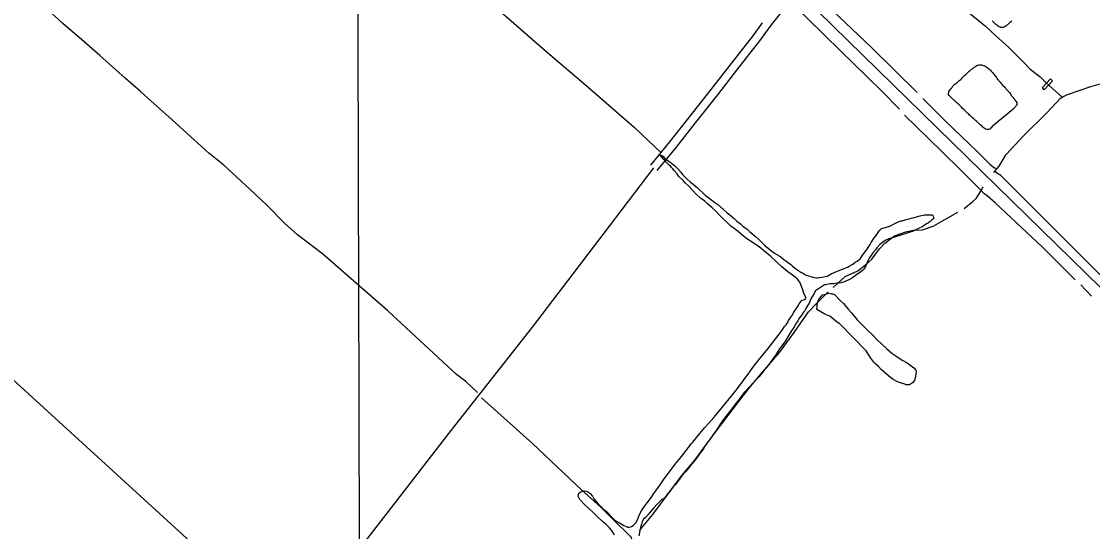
# Model space of a CAD drawing. Extents: x 3355677 to 3393573, y 612928 to 638357.
# Drawn here: x 3379651 to 3383445, y 625128 to 626937 of the extents above; entities that cross this region are included whole.
import ezdxf

# ---------------------------------------------------------------- set-up
doc = ezdxf.new("R2010")
doc.units = 0
for name, color, linetype in [('V-BRDG-OTLN', 7, 'Continuous'), ('V-GRID-MAJR', 7, 'Continuous'), ('V-ROAD-CNTR', 7, 'Continuous'), ('V-SITE-VEGE', 7, 'Continuous'), ('V-TOPO-SHOR', 7, 'Continuous')]:
    doc.layers.add(name, color=color, linetype=linetype)

msp = doc.modelspace()

# ---------------------------------------------------------------- linework, layer by layer
at = {"layer": 'V-BRDG-OTLN'}
msp.add_lwpolyline([(3383267.366, 626702.419), (3383296.657, 626733.645), (3383303.065, 626726.108), (3383273.762, 626693.953)], close=True, dxfattribs=at)
at = {"layer": 'V-GRID-MAJR'}
msp.add_spline([(3380867.299, 618367.203), (3380850.557, 624425.373), (3380833.806, 630486.627), (3380817.056, 636547.903), (3380817.048, 636550.964)], degree=3, dxfattribs=at)
at = {"layer": 'V-ROAD-CNTR'}
for points in [[(3382157.223, 627282.367), (3384530.433, 624959.344), (3385857.916, 623653.2000000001), (3386595.494, 622914.26)], [(3382402.268372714, 627037.6508132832), (3382388.1451267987, 627024.9698757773), (3382375.7306833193, 627011.5099448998), (3382366.301256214, 627001.0845582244), (3382348.7296348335, 626977.4655606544), (3382306.5427684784, 626924.2205248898), (3382265.2595233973, 626867.5920832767), (3382184.1101169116, 626763.6458285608), (3382116.435429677, 626676.7068218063), (3382037.760093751, 626576.7680708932), (3381969.7031122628, 626491.381580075), (3381902.188088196, 626407.7376223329)], [(3382274.6658002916, 626931.4203308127), (3382241.3084766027, 626885.6639167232), (3382160.4498830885, 626782.0901714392), (3382092.8125703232, 626695.1991781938), (3382014.2439062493, 626595.3959291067), (3381946.3008877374, 626510.152419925), (3381878.8439118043, 626426.5803776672)], [(3381890.5160000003, 626417.159), (3381710.773, 626181.361), (3381460.452, 625852.759), (3381172.455, 625486.251), (3380892.9390000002, 625126.385), (3380635.08, 624791.1460000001), (3380402.64, 624485.273), (3380114.671, 624109.317), (3379791.8510000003, 623697.356), (3379742.903, 623637.685), (3379622.393, 623497.4890000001), (3379412.3910000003, 623270.104)]]:
    msp.add_lwpolyline(points, dxfattribs=at)
at = {"layer": 'V-SITE-VEGE'}
for points in [[(3382377.668, 626040.378), (3382365.947, 626048.699), (3382344.167, 626067.015), (3382328.524, 626082.563), (3382303.3910000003, 626105.3250000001), (3382286.0810000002, 626119.196), (3382263.7460000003, 626137.511), (3382251.466, 626146.385), (3382239.186, 626154.147), (3382224.119, 626164.127), (3382208.487, 626175.7760000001), (3382198.994, 626183.546), (3382189.5, 626191.871), (3382180.011, 626198.527), (3382164.377, 626211.29), (3382152.646, 626222.394), (3382135.33, 626238.496), (3382124.156, 626249.602), (3382108.509, 626266.265), (3382097.34, 626276.257), (3382080.5870000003, 626290.689), (3382070.529, 626300.126), (3382057.133, 626309.555), (3382039.8170000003, 626325.657), (3382029.198, 626337.875), (3382013.554, 626353.985), (3382002.941, 626363.422), (3381994.559, 626372.865), (3381980.032, 626387.303), (3381973.319, 626396.753), (3381962.702, 626408.416), (3381958.227, 626413.973), (3381952.64, 626420.084), (3381950.4020000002, 626423.4180000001), (3381944.819, 626427.858), (3381933.645, 626438.964), (3381930.286, 626443.968), (3381925.8170000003, 626448.41), (3381914.078, 626462.299), (3381912.96, 626463.966), (3381919.653, 626461.201), (3381924.12, 626457.316), (3381929.15, 626451.76), (3381938.083, 626445.104), (3381947.569, 626439.005), (3381964.318, 626426.246), (3381975.49, 626415.697), (3381986.6720000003, 626402.362), (3381992.267, 626394.023), (3382001.7630000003, 626384.584), (3382008.467, 626378.477), (3382021.312, 626367.376), (3382030.802, 626359.606), (3382044.765, 626347.394), (3382053.705, 626338.51), (3382064.875, 626328.518), (3382072.694, 626321.301), (3382086.653, 626310.204), (3382091.677, 626306.317), (3382107.307, 626295.225), (3382117.914, 626287.459), (3382138.021, 626270.252), (3382151.421, 626258.5970000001), (3382160.914, 626250.827), (3382175.9930000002, 626238.062), (3382185.487, 626229.179), (3382198.33, 626218.634), (3382206.7090000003, 626211.419), (3382221.225, 626199.7660000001), (3382231.279, 626190.884), (3382241.883, 626183.118), (3382251.382, 626173.679)], [(3382251.382, 626173.679), (3382263.6720000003, 626162.017), (3382276.517, 626150.917), (3382283.224, 626143.139), (3382291.596, 626137.0380000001), (3382302.2090000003, 626127.601), (3382309.465, 626122.61), (3382318.9560000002, 626115.397), (3382334.582, 626105.419), (3382341.838, 626100.428), (3382351.33, 626092.658), (3382358.5840000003, 626088.224), (3382368.634, 626080.456), (3382375.89, 626075.465), (3382382.036, 626069.356), (3382393.204, 626060.478), (3382401.019, 626054.932), (3382412.179, 626048.282), (3382418.316, 626044.4010000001), (3382425.011, 626040.522), (3382427.2460000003, 626038.859), (3382458.467, 626029.483), (3382466.827, 626027.281), (3382470.7290000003, 626027.294), (3382486.8710000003, 626030.126), (3382498.004, 626032.387), (3382505.242, 626034.081), (3382519.144, 626041.3640000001), (3382526.93, 626045.287), (3382531.935, 626047.53), (3382535.274, 626049.211), (3382540.838, 626050.899), (3382544.731, 626052.585), (3382556.415, 626057.074), (3382564.761, 626060.441), (3382576.998, 626066.046), (3382583.115, 626069.409), (3382590.899, 626073.888), (3382595.9050000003, 626076.13), (3382604.7970000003, 626082.8420000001), (3382611.469, 626086.762), (3382621.472, 626095.1460000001), (3382628.677, 626106.308), (3382645.878, 626128.639), (3382649.757, 626134.779), (3382655.303, 626142.594), (3382657.521, 626145.943), (3382661.398, 626153.1950000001), (3382669.16, 626165.4720000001), (3382678.034, 626177.754), (3382690.236, 626195.058), (3382695.788, 626201.202), (3382699.122, 626202.883), (3382702.4620000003, 626203.4500000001), (3382714.707, 626206.83), (3382726.95, 626211.323), (3382744.7430000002, 626220.844), (3382753.644, 626224.77), (3382765.882, 626229.8200000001), (3382770.894, 626230.394), (3382784.808, 626234.334), (3382795.382, 626237.15), (3382811.522, 626241.099), (3382820.984, 626243.911), (3382834.341, 626247.294), (3382849.369, 626250.683), (3382858.282, 626250.708), (3382872.2060000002, 626251.306), (3382878.332, 626251.327), (3382880.018, 626246.876), (3382881.15, 626241.31), (3382881.16, 626237.412), (3382874.492, 626231.819), (3382870.0500000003, 626227.908), (3382863.937, 626222.876), (3382857.2600000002, 626219.515), (3382849.48, 626214.481), (3382843.367, 626210.002), (3382828.3510000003, 626202.16), (3382809.4390000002, 626193.747), (3382787.182, 626185.883), (3382782.1720000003, 626184.1950000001), (3382773.27, 626181.9400000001), (3382765.4790000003, 626179.132), (3382747.115, 626173.505), (3382723.745, 626165.638), (3382718.183, 626163.394), (3382713.1750000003, 626161.149), (3382707.06, 626157.7880000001), (3382695.943, 626149.402), (3382692.054, 626146.047), (3382681.509, 626134.318), (3382675.961, 626127.06), (3382667.0810000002, 626115.89), (3382654.324, 626098.032), (3382649.339, 626088.545), (3382643.809, 626075.719), (3382640.49, 626068.4670000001), (3382634.948, 626058.982), (3382630.508, 626053.398), (3382619.948, 626045.011)], [(3381751.606, 625117.199), (3381741.5300000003, 625133.323), (3381733.707, 625141.657), (3381720.858, 625154.428), (3381709.688, 625163.863), (3381691.813, 625180.519), (3381680.08, 625192.736), (3381659.973, 625211.057), (3381646.569, 625222.714), (3381628.687, 625241.5970000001), (3381623.639, 625253.281), (3381625.278, 625264.424), (3381632.505, 625268.903), (3381644.748, 625272.282), (3381652.549, 625271.75), (3381659.242, 625268.428), (3381665.384, 625263.433), (3381674.325, 625253.434), (3381678.808, 625244.534), (3381693.343, 625227.312), (3381703.401, 625217.316), (3381709.549, 625210.095), (3381721.833, 625200.105), (3381729.654, 625192.887), (3381739.153, 625182.889), (3381744.739, 625177.337), (3381751.4450000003, 625170.116), (3381756.468, 625166.79), (3381760.376, 625164.017), (3381769.858, 625159.032), (3381775.441, 625155.1510000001), (3381784.927, 625149.609), (3381790.504, 625147.397), (3381798.311, 625144.079), (3381803.882, 625144.096), (3381812.231, 625145.792), (3381818.347, 625149.709), (3381827.788, 625159.208), (3381833.326, 625169.806), (3381840.508, 625188.767), (3381847.7090000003, 625202.157), (3381857.1380000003, 625215.553), (3381867.1180000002, 625230.6240000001), (3381882.654, 625250.723), (3381891.528, 625263.562), (3381913.714, 625294.261), (3381928.134, 625314.915), (3381939.228, 625329.987), (3381966.97, 625366.834), (3381984.169, 625388.052), (3381993.602, 625400.333), (3382005.251, 625415.966), (3382013.021, 625425.458), (3382024.67, 625440.534), (3382029.6720000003, 625445.004), (3382043.545, 625462.312), (3382054.645, 625475.714), (3382071.846, 625497.49), (3382084.613, 625511.454), (3382103.486, 625532.677), (3382115.1410000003, 625547.193), (3382132.348, 625566.742), (3382142.893, 625579.585), (3382158.429, 625599.127), (3382169.529, 625612.529), (3382183.9560000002, 625630.953), (3382207.813, 625662.2170000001), (3382227.224, 625690.125), (3382231.109, 625694.594), (3382244.421, 625713.018), (3382253.2970000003, 625724.7390000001), (3382268.282, 625742.607), (3382278.27, 625755.452), (3382294.916, 625776.109), (3382331.537, 625823.5650000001), (3382342.6350000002, 625837.524), (3382348.181, 625845.339), (3382354.2800000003, 625854.826), (3382359.271, 625861.525), (3382366.4790000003, 625872.129), (3382368.6950000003, 625876.037), (3382379.785, 625892.779), (3382387.543, 625906.171), (3382399.741, 625924.589), (3382406.393, 625935.748), (3382412.492, 625944.679), (3382414.7120000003, 625947.473), (3382421.943, 625950.279), (3382429.173, 625954.199), (3382429.163, 625957.541), (3382422.433, 625973.118), (3382417.927, 625989.256), (3382407.8310000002, 626012.62), (3382399.444, 626022.62), (3382391.625, 626029.837), (3382377.668, 626040.378)], [(3382619.948, 626045.011), (3382610.4990000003, 626039.414), (3382594.936, 626028.226), (3382583.815, 626022.0650000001), (3382571.578, 626015.9010000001), (3382562.678, 626012.532), (3382555.4420000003, 626010.281), (3382545.421, 626008.579), (3382539.296, 626008.563), (3382528.161, 626006.857), (3382522.59, 626006.84), (3382515.3510000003, 626006.261), (3382509.784, 626005.13), (3382499.7630000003, 626003.428), (3382495.8680000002, 626002.861), (3382477.52, 625991.665), (3382467.518, 625983.837), (3382464.181, 625981.599), (3382462.5160000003, 625979.921), (3382458.637, 625972.67), (3382447.556, 625953.142), (3382440.918, 625938.083), (3382437.041, 625930.829), (3382429.281, 625918.551), (3382425.9620000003, 625911.299), (3382420.964, 625905.714), (3382414.8680000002, 625896.228), (3382410.428, 625890.643), (3382404.886, 625882.273), (3382401.005, 625875.578), (3382392.686, 625863.2980000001), (3382387.705, 625852.7000000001), (3382380.494, 625842.652), (3382373.289, 625830.934), (3382355.553, 625801.358), (3382343.347, 625785.726), (3382333.918, 625772.328), (3382323.3880000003, 625755.029), (3382315.066, 625743.865), (3382295.654, 625717.069), (3382280.113, 625697.527), (3382276.232, 625692.501), (3382263.467, 625676.8690000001), (3382242.3710000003, 625654.525), (3382230.707, 625642.792), (3382212.39, 625622.128), (3382200.739, 625607.052), (3382185.758, 625588.069), (3382176.325, 625575.786), (3382162.4560000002, 625557.3640000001), (3382153.023, 625545.639), (3382141.369, 625530.564), (3382134.716, 625521.073), (3382124.732, 625507.118), (3382109.208, 625483.122), (3382100.8850000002, 625472.511), (3382092.5700000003, 625459.676), (3382079.256, 625441.254), (3382071.492, 625431.205), (3382066.507, 625421.164), (3382053.191, 625403.858), (3382045.4250000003, 625392.692), (3382034.3310000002, 625378.178), (3382026.006, 625368.127), (3382013.245, 625351.378), (3382003.809, 625340.208), (3381990.483, 625326.245), (3381981.607, 625314.52), (3381967.187, 625293.866), (3381958.856, 625286.047), (3381946.654, 625269.296), (3381939.992, 625262.034), (3381931.671, 625250.313), (3381925.561, 625244.724), (3381923.3370000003, 625243.047), (3381919.9990000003, 625241.9230000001), (3381902.782, 625225.7170000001), (3381890.5670000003, 625212.313), (3381875.58, 625195.001), (3381871.699, 625189.4180000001), (3381861.15, 625178.246), (3381855.041, 625172.102), (3381850.054, 625163.73), (3381847.852, 625154.813), (3381843.9960000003, 625140.8740000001), (3381841.8000000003, 625130.286), (3381838.509, 625113.009)]]:
    msp.add_lwpolyline(points, dxfattribs=at)
msp.add_lwpolyline([(3382643.242, 625768.963), (3382550.306, 625864.568), (3382548.131, 625865.694), (3382536.181, 625873.5380000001), (3382514.503, 625891.386), (3382497.074, 625899.308), (3382468.791, 625915.057), (3382470.028, 625924.908), (3382470.151, 625933.678), (3382473.61, 625945.689), (3382477.008, 625953.316), (3382484.821, 625963.073), (3382488.174, 625967.41), (3382503.5810000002, 625971.578), (3382512.379, 625973.6460000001), (3382520.022, 625971.346), (3382525.503, 625971.269), (3382530.952, 625968.997), (3382552.5670000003, 625946.764), (3382563.389, 625936.743), (3382579.551, 625916.782), (3382592.505, 625902.343), (3382611.91, 625879.045), (3382648.651, 625841.247), (3382665.973, 625825.654), (3382682.166, 625807.881), (3382715.715, 625776.709), (3382734.134, 625761.099), (3382748.241, 625751.031), (3382771.046, 625735.36), (3382788.46, 625726.34), (3382812.327, 625708.461), (3382818.795, 625700.6950000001), (3382819.815, 625695.198), (3382818.485, 625678.7710000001), (3382814.9790000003, 625663.473), (3382807.197, 625655.907), (3382800.545, 625650.519), (3382795.032, 625648.406), (3382784.069, 625648.559), (3382779.717, 625650.814), (3382761.1580000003, 625656.559), (3382751.338, 625659.987), (3382743.727, 625664.48), (3382739.39, 625667.831), (3382729.619, 625674.546), (3382722.023, 625680.137), (3382696.023, 625702.432), (3382687.409, 625713.518), (3382677.651, 625721.331), (3382670.089, 625729.113), (3382659.327, 625743.519)], close=True, dxfattribs=at)
at = {"layer": 'V-TOPO-SHOR'}
for p, q in [((3378706.644148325, 626501.2733637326), (3381167.927492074, 624254.681401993)), ((3380412.446, 626385.782), (3380368.109, 626426.727)), ((3383441.733, 625962.7760000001), (3383403.818, 626003.287))]:
    msp.add_line(p, q, dxfattribs=at)
for points in [[(3380083.615, 628098.987), (3380084.375, 628086.879), (3380087.924, 628074.733), (3380093.4, 628067.21), (3380114.603, 628052.9500000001), (3380221.265, 627962.105), (3380333.434, 627865.5970000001), (3380538.3200000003, 627679.37), (3380670.731, 627566.757), (3380770.043, 627482.529), (3380935.45, 627334.084), (3380955.668, 627316.117), (3381013.612, 627267.837), (3381157.9080000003, 627140.165), (3381202.001, 627099.524), (3381255.319, 627053.172), (3381385.844, 626938.721), (3381506.2660000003, 626833.7220000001), (3381658.895, 626703.14), (3381822.52, 626560.304), (3381917.1010000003, 626470.561)], [(3380368.109, 626426.727), (3380315.3340000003, 626470.186), (3380263.325, 626517.55), (3380173.348, 626598.198), (3380109.375, 626655.3420000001), (3380072.472, 626688.609), (3380019.035, 626735.638), (3379928.7, 626816.29), (3379873.504, 626864.7660000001), (3379798.247, 626929.1900000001), (3379779.972, 626945.822), (3379727.609, 626993.1900000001), (3379693.919, 627027.123), (3379677.009, 627039.4670000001), (3379623.937, 627087.199)], [(3382383.703, 626995.4940000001), (3382403.921, 626977.527), (3382436.97, 626945.4180000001), (3382552.62, 626832.111), (3382695.8140000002, 626692.357), (3382760.9390000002, 626625.363)], [(3382487.105, 627012.7980000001), (3382545.833, 626954.27), (3382661.525, 626843.754), (3382823.994, 626685.113)], [(3383007.487, 626967.782), (3383066.363, 626919.4890000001), (3383101.257, 626886.424), (3383148.127, 626844.814), (3383199.52, 626793.836), (3383223.3540000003, 626768.373), (3383259.2460000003, 626739.947), (3383279.4390000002, 626720.118), (3383337.52, 626667.748)], [(3383158.183, 626938.287), (3383155.818, 626935.866), (3383153.7, 626933.687), (3383150.847, 626931.519), (3383148.727, 626929.219), (3383146.2430000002, 626927.044), (3383143.88, 626924.8690000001), (3383141.279, 626923.064), (3383138.92, 626921.135), (3383135.944, 626918.968), (3383133.22, 626917.287), (3383130.259, 626916.103), (3383127.42, 626915.0380000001), (3383123.859, 626914.844), (3383120.307, 626915.384), (3383117.25, 626916.165), (3383114.086, 626917.928), (3383111.163, 626919.687), (3383108.617, 626921.809), (3383105.58, 626923.939), (3383102.668, 626926.31), (3383099.997, 626928.434), (3383097.4560000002, 626930.802), (3383095.035, 626933.29), (3383092.254, 626936.153), (3383089.593, 626938.889)], [(3382944.8880000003, 626699.935), (3382947.257, 626702.599), (3382949.508, 626705.757), (3382951.63, 626708.18), (3382954.989, 626711.567), (3382957.733, 626714.7170000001), (3382960.342, 626717.134), (3382962.9390000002, 626718.692), (3382966.41, 626721.22), (3382969.394, 626723.9990000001), (3382971.752, 626725.928), (3382974.8540000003, 626728.459), (3382978.205, 626731.109), (3382980.816, 626733.772), (3382983.429, 626736.311), (3382986.045, 626739.095), (3382988.412, 626741.759), (3382992.023, 626745.511), (3382994.755, 626747.805), (3382997.116, 626750.101), (3382999.602, 626752.3960000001), (3383002.2090000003, 626754.567), (3383005.1950000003, 626757.469), (3383008.548, 626760.365), (3383011.399, 626762.411), (3383013.8850000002, 626764.83), (3383016.617, 626767.2440000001), (3383020.4590000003, 626770.009), (3383023.318, 626772.67), (3383026.288, 626774.468), (3383029.012, 626776.145), (3383031.981, 626778.066), (3383035.078, 626780.108), (3383037.92, 626781.662), (3383041.609, 626782.223), (3383044.681, 626782.67), (3383048.1240000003, 626783.235)], [(3383048.1240000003, 626783.235), (3383051.798, 626782.8150000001), (3383054.7260000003, 626781.6680000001), (3383058.628, 626780.02), (3383061.8000000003, 626778.871), (3383064.85, 626777.601), (3383068.622, 626775.463), (3383072.022, 626772.96), (3383074.69, 626770.959), (3383077.117, 626769.086), (3383079.667, 626767.21), (3383082.452, 626764.594), (3383084.992, 626762.106), (3383087.044, 626759.6240000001), (3383089.215, 626757.14), (3383091.506, 626754.285), (3383093.796, 626751.432), (3383096.329, 626748.452), (3383098.982, 626745.101), (3383101.0300000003, 626742.496), (3383103.678, 626738.902), (3383105.482, 626736.424), (3383107.651, 626733.694), (3383110.182, 626730.468), (3383112.472, 626727.616), (3383115.001, 626724.267), (3383117.289, 626721.291), (3383120.184, 626717.816), (3383123.682, 626713.72), (3383126.22, 626710.861), (3383128.876, 626708.002), (3383131.424, 626705.88), (3383133.955, 626702.9), (3383136.2490000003, 626700.17), (3383138.424, 626697.809), (3383141.807, 626694.204), (3383144.826, 626690.85), (3383147.361, 626687.993), (3383150.626, 626684.634), (3383152.911, 626681.4130000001), (3383155.1890000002, 626677.7000000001), (3383157.231, 626674.603), (3383159.398, 626671.752), (3383161.327, 626669.395), (3383163.4960000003, 626666.542), (3383165.9020000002, 626663.319), (3383167.952, 626660.836), (3383170.004, 626658.477), (3383172.54, 626655.62), (3383174.946, 626652.274), (3383176.861, 626648.935), (3383177.305, 626645.618), (3383176.642, 626642.069), (3383175.4930000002, 626638.8960000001), (3383173.494, 626636.348), (3383171.495, 626633.801), (3383169.5, 626631.4990000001), (3383167.018, 626629.572), (3383164.7800000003, 626627.272), (3383162.656, 626624.603), (3383090.0500000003, 626563.73)], [(3383114.251, 626423.979), (3383139.034, 626465.506), (3383201.4020000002, 626532.558), (3383282.562, 626612.37), (3383331.696, 626664.7170000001), (3383337.52, 626667.748), (3383356.069, 626677.403), (3383439.298, 626706.003), (3383488.818, 626720.192), (3383520.507, 626723.464), (3383545.628, 626723.11), (3383567.877, 626717.212), (3383642.8200000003, 626686.373), (3383768.708, 626638.99), (3383870.434, 626593.814)], [(3383090.0500000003, 626563.73), (3383087.562, 626561.191), (3383085.078, 626559.0160000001), (3383082.9560000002, 626556.47), (3383079.986, 626554.672), (3383076.7770000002, 626553.247), (3383073.707, 626553.044), (3383070.6520000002, 626553.701), (3383067.356, 626554.975), (3383064.311, 626556.491), (3383061.517, 626558.3690000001), (3383059.091, 626560.245), (3383056.543, 626562.242), (3383053.514, 626564.861), (3383050.5870000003, 626567.31), (3383047.554, 626569.684), (3383044.65, 626572.422), (3383042.3540000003, 626574.908), (3383038.967, 626578.1460000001), (3383036.544, 626580.389), (3383033.634, 626582.761), (3383030.73, 626585.6240000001), (3383028.307, 626587.741), (3383025.397, 626590.115), (3383022.974, 626592.357), (3383020.1890000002, 626594.85), (3383017.522, 626597.094), (3383014.975, 626599.093), (3383012.4390000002, 626601.9500000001), (3383009.046, 626604.8200000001), (3383006.262, 626607.558), (3383003.477, 626610.05), (3383000.813, 626612.5430000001), (3382998.148, 626614.91), (3382995.125, 626618.0210000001), (3382992.1, 626621.007), (3382989.561, 626623.495), (3382987.386, 626625.857), (3382984.849, 626628.591), (3382982.188, 626631.329), (3382979.765, 626633.446), (3382977.105, 626636.185), (3382973.963, 626639.539), (3382971.426, 626642.153), (3382968.524, 626645.136), (3382966.103, 626647.502), (3382963.433, 626649.503), (3382960.647, 626651.995), (3382957.983, 626654.486), (3382955.077, 626657.103), (3382952.4080000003, 626659.227), (3382949.863, 626661.346), (3382946.471, 626664.461), (3382944.056, 626667.1950000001), (3382941.519, 626669.807), (3382939.219, 626672.047), (3382936.678, 626674.535), (3382934.765, 626677.9990000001), (3382934.568, 626681.435), (3382935.59, 626684.366), (3382936.503, 626688.155), (3382938.271, 626691.687), (3382940.272, 626694.481), (3382942.643, 626697.268), (3382944.8880000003, 626699.935)], [(3382844.333, 626663.003), (3382923.327, 626584.577), (3383037.261, 626473.987), (3383082.272, 626429.574)], [(3382779.258, 626604.631), (3382861.8740000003, 626524.362), (3382972.9250000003, 626414.841)], [(3382972.9250000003, 626414.841), (3383019.363, 626367.741), (3383050.6, 626337.246)], [(3383082.272, 626429.574), (3383097.423, 626418.282), (3383106.688, 626414.849)], [(3383095.424, 626401.248), (3383100.284, 626407.118), (3383106.688, 626414.849), (3383114.251, 626423.979)], [(3381266.7260000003, 625620.934), (3381225.7660000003, 625659.7490000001), (3381192.447, 625685.294), (3380949.5670000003, 625910.611), (3380718.1550000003, 626113.166), (3380629.62, 626180.335), (3380582.9560000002, 626221.035), (3380519.122, 626286.376), (3380461.018, 626341.289), (3380412.446, 626385.782)], [(3383489.578, 626021.082), (3383369.223, 626141.652), (3383197.699, 626312.142), (3383154.105, 626356.416), (3383119.99, 626390.324), (3383104.845, 626399.727), (3383100.284, 626407.118)], [(3382989.9930000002, 626273.381), (3383022.038, 626298.988), (3383032.399, 626309.412), (3383049.33, 626334.973), (3383050.6, 626337.246), (3383057.786, 626350.116)], [(3383382.978, 626021.174), (3383267.366, 626136.09), (3383099.661, 626293.3640000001), (3383072.188, 626317.846), (3383059.879, 626326.312), (3383050.6, 626337.246)], [(3382526.002, 625993.262), (3382568.4, 626032.127), (3382613.687, 626053.049), (3382641.022, 626073.919), (3382663.6380000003, 626093.827), (3382690.926, 626130.757), (3382709.761, 626150.655), (3382743.697, 626176.267), (3382784.2800000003, 626190.562), (3382809.771, 626196.307), (3382842.8340000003, 626197.354), (3382880.5870000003, 626210.694), (3382967.359, 626260.086)], [(3381840.799, 625131.425), (3381887.864, 625189.201), (3381942.4390000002, 625262.116), (3381990.43, 625326.505), (3382036.559, 625381.4450000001), (3382081.724, 625442.991), (3382130.6520000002, 625509.277), (3382183.3510000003, 625578.405), (3382227.5840000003, 625635.227), (3382269.005, 625685.427), (3382335.85, 625763.102), (3382388.543, 625834.12), (3382438.397, 625907.0210000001), (3382468.537, 625937.346), (3382509.041, 625978.095)], [(3381815.404, 625093.557), (3381810.607, 625108.7390000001), (3381795.366, 625123.89), (3381758.215, 625159.87), (3381702.96, 625214.791), (3381636.292, 625275.377), (3381461.0300000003, 625440.11), (3381281.029, 625601.979)]]:
    msp.add_lwpolyline(points, dxfattribs=at)

doc.saveas('drawing.dxf')
